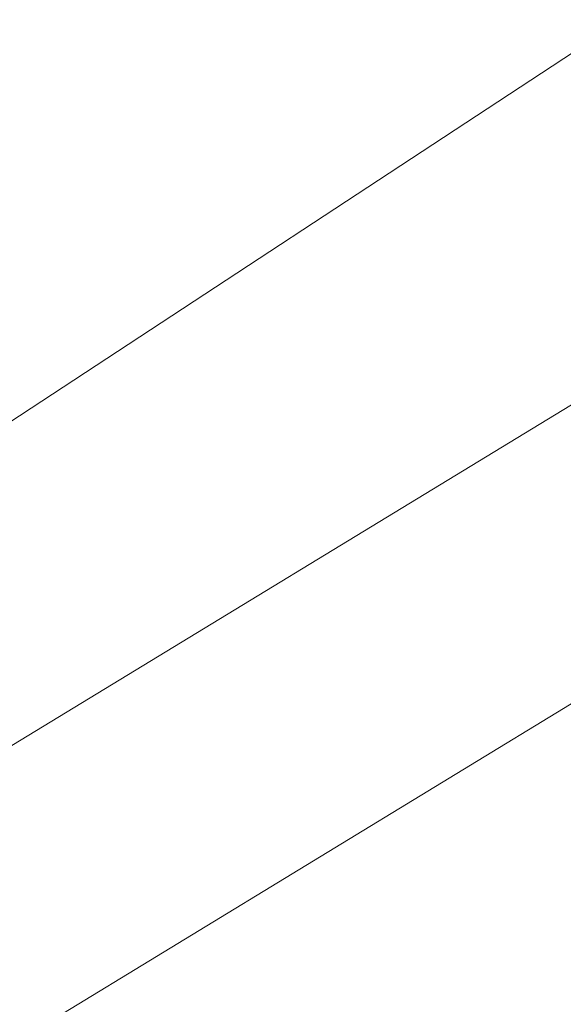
# Model space of a CAD drawing. Extents: x 1620613 to 1693141, y 557269 to 607790.
# Tile 665 of 1056: x 1620829.377 to 1620829.772, y 607313.892 to 607314.608. Entities that reach past the tile are written whole.
import ezdxf

# ---------------------------------------------------------------- set-up
doc = ezdxf.new("R2010")
doc.units = 0
doc.header["$LTSCALE"] = 10
doc.header["$MEASUREMENT"] = 0
doc.linetypes.add('DGN Style 2', pattern=[7.346996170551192, 4.408197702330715, -2.938798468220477])
doc.linetypes.add('DGN Style 3', pattern=[10.28579463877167, 7.346996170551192, -2.938798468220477])
doc.layers.add('DT_X_Contour_Minor', color=136, linetype='DGN Style 3', lineweight=0)
doc.layers.add('SV_X_Top_of_Bank', color=97, linetype='DGN Style 2', lineweight=0)

# ---------------------------------------------------------------- blocks, each defined once
blk = doc.blocks.new('*U1004')
at = {"layer": 'DT_X_Contour_Minor', "transparency": 33554559, "flags": 128}
for points, elevation in [([(-17.45736527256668, 52.90326992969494), (-21.39895877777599, 50.0977725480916), (-22.17212463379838, 49.54786270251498), (-22.80236784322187, 49.10048918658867), (-23.28968840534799, 48.75565200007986), (-23.63408632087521, 48.51335114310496), (-24.36191723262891, 48.00393063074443), (-24.86158497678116, 47.58533965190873), (-25.8147150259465, 46.71163209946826), (-27.22130737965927, 45.38280797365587), (-29.08136203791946, 43.59886727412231), (-34.64612420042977, 38.23486997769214), (-36.47441867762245, 36.47166088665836), (-37.78573048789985, 35.20503158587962), (-38.58005963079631, 34.43498207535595), (-38.85740610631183, 34.16151235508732), (-38.94539676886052, 34.04400650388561), (-38.93639807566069, 34.00681650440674), (-38.93534537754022, 33.99954533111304), (-38.93604386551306, 33.99367038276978), (-38.93849353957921, 33.98919165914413), (-38.94269439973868, 33.98610916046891), (-38.95623160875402, 33.97975079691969), (-38.96354734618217, 33.97610134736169), (-38.97534165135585, 33.96992177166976), (-38.99161452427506, 33.96121206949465), (-39.01236596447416, 33.94997224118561), (-39.11965601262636, 33.89161608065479), (-41.00425999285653, 32.35813691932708), (-41.41850579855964, 32.06585747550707), (-41.85355579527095, 31.84622449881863), (-42.30940998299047, 31.69923798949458), (-42.78606836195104, 31.62489794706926), (-45.05901724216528, 31.44748617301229), (-45.41155417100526, 31.3261421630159), (-45.47864930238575, 31.30298905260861), (-45.52884744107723, 31.28553429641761), (-45.56214858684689, 31.27377789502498), (-45.57855274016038, 31.26771984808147), (-45.60682844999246, 31.25629857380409), (-45.61209900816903, 31.25412344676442), (-45.61557950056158, 31.25263748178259), (-45.6172699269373, 31.25184067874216), (-45.61939097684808, 31.2506347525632), (-45.6221740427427, 31.24922665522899), (-45.63966620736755, 31.24067520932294), (-45.69890002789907, 31.21193393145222), (-45.82608510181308, 31.15654833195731), (-46.17424678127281, 31.00658998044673), (-46.74338506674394, 30.76205887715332), (-47.53349995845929, 30.42295502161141), (-49.93510847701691, 29.39258107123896), (-50.87372427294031, 28.98969278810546), (-51.88836527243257, 28.55380840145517), (-52.97903147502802, 28.08492791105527), (-54.14572288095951, 27.5830513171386), (-57.35826690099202, 26.20071892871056), (-58.58553470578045, 25.6693915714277), (-59.85793010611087, 25.11215879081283), (-61.17545310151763, 24.52902058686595), (-62.53810369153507, 23.91997695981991), (-66.2320087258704, 22.26132005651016), (-67.60640780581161, 21.64488324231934), (-68.95917626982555, 21.0395654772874), (-70.29031411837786, 20.44536676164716), (-71.5998213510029, 19.8622870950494), (-75.06299981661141, 18.3222333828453), (-76.39654123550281, 17.72836383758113), (-77.7997816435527, 17.10179548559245), (-79.27272104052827, 16.44252832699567), (-80.81535942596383, 15.7505623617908), (-85.0219937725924, 13.86172137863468), (-86.5189906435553, 13.18894839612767), (-87.85500549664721, 12.58726018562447), (-89.03003833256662, 12.05665674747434), (-90.04408915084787, 11.5971380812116), (-92.53358197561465, 10.46653466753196), (-93.46605290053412, 10.0434813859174), (-94.39634605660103, 9.622274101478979), (-95.32446144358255, 9.202912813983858), (-96.25039906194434, 8.785397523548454), (-98.7166623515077, 7.674484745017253), (-99.58089384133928, 7.285275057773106), (-100.32389084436, 6.950830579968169), (-100.9456533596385, 6.671151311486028), (-101.4461813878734, 6.446237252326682), (-102.6192768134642, 5.919486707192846), (-103.0579989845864, 5.720960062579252), (-103.4943439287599, 5.520443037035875), (-103.9283116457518, 5.317935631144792), (-104.3599021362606, 5.113437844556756), (-105.5076404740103, 4.565456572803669), (-105.9101584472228, 4.373629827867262), (-106.2569086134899, 4.209135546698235), (-106.5478909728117, 4.071973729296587), (-106.7831055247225, 3.962144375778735), (-107.3359872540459, 3.705709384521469), (-107.582444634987, 3.592054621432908), (-107.907155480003, 3.44341657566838), (-108.3101197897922, 3.25979524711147), (-108.7913375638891, 3.041190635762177), (-110.1789229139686, 2.411600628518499), (-110.6338851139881, 2.205665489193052), (-110.9580827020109, 2.060052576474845), (-111.1515156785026, 1.974761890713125), (-111.214184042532, 1.949793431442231), (-111.2069468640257, 1.96364050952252), (-111.2115937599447, 1.964845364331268), (-111.2309623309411, 1.958074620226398), (-111.2650525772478, 1.943328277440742), (-111.3138644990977, 1.920606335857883), (-111.4636585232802, 1.849380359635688), (-111.5138489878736, 1.825879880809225), (-111.5520748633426, 1.808797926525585), (-111.5783361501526, 1.798134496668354), (-111.5926328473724, 1.793889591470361), (-111.6148045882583, 1.791127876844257), (-111.6289791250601, 1.786770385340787), (-111.6548739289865, 1.775769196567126), (-111.6924890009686, 1.758124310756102), (-111.7418243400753, 1.733835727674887), (-111.8890122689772, 1.660207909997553), (-111.9556566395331, 1.62680212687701), (-112.0451988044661, 1.581805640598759), (-112.1576387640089, 1.525218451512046), (-112.2929765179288, 1.457040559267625), (-112.9779808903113, 1.111832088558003), (-114.4292185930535, -2.077517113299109), (-114.7156034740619, -2.707376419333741), (-114.9527991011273, -3.230090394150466), (-115.140805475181, -3.645659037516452), (-115.2796225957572, -3.954082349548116), (-115.5842159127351, -4.633684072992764), (-115.7192088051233, -4.895647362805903), (-115.8957424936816, -5.171835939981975), (-116.1138169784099, -5.46224980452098), (-116.373432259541, -5.766888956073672), (-117.6818987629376, -7.221730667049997), (-120.7368154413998, -10.20587712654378), (-121.3553677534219, -10.7922755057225), (-121.9017746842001, -11.27255073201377), (-122.3760362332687, -11.64670280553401), (-122.7781524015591, -11.91473172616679), (-123.7542683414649, -12.48797797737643), (-124.3046113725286, -12.81351193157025), (-125.2235535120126, -13.36017910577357), (-126.5110947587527, -14.1279794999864), (-128.1672351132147, -15.11691311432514), (-133.0750748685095, -18.04891371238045), (-134.6900997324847, -19.01396191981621), (-135.8542945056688, -19.71010609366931), (-136.5676591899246, -20.13734623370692), (-136.8301937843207, -20.29568234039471), (-136.929179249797, -20.35937324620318), (-137.0337521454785, -20.42665931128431), (-137.273231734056, -20.58074932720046), (-137.6476180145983, -20.82164329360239), (-138.1569109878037, -21.14934121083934), (-139.6949011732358, -22.1389409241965), (-140.3494626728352, -22.54464155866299), (-141.1596545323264, -23.01954367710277), (-142.125476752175, -23.56364727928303), (-143.2469293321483, -24.17695236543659), (-148.8435122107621, -27.20051289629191), (-155.6668337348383, -30.52728392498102), (-156.9690717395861, -31.16036576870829), (-157.9515050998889, -31.63385228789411), (-158.6141338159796, -31.9477434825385), (-158.9569578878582, -32.10203935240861), (-159.4447492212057, -32.30070123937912), (-159.6311749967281, -32.37850830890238), (-159.8246088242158, -32.46293310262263), (-160.0250507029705, -32.55397562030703), (-160.232500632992, -32.65163586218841), (-160.7950445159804, -32.9208868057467), (-161.0059018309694, -33.00597154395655), (-161.2165658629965, -33.05928755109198), (-161.4270366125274, -33.08083482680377), (-161.6373140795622, -33.07061337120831), (-162.1977962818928, -33.00099784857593), (-162.5945986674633, -33.09803384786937), (-163.3646441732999, -33.44135348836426), (-164.5079327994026, -34.03095676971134), (-166.0244645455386, -34.86684369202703), (-170.5662066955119, -37.42425367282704), (-172.2728793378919, -38.35526261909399), (-173.9865906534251, -39.23023197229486), (-175.7073406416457, -40.04916173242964), (-177.435129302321, -40.81205189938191), (-182.0519506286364, -42.77170622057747), (-183.6363930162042, -43.44221749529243), (-184.9271041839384, -43.98401057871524), (-185.9240841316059, -44.39708547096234), (-186.6273328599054, -44.68144217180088), (-188.1110211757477, -45.26810245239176), (-188.6012821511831, -45.46267125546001), (-188.9592988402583, -45.60638245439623), (-189.1850712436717, -45.69923604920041), (-189.2785993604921, -45.74123203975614), (-189.3516819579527, -45.78541120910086), (-189.6950575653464, -45.99428155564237), (-190.6703724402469, -46.58775821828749), (-192.2776265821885, -47.56584119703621), (-194.5168199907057, -48.92853049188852), (-201.330588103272, -53.07517703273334), (-203.5688460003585, -54.43730063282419), (-205.1732936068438, -55.41368652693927), (-206.143930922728, -56.00433471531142), (-206.4807579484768, -56.20924519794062), (-206.5338829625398, -56.24135621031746), (-206.56011325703, -56.25664552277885), (-206.5989603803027, -56.27843020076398), (-206.6504243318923, -56.30671024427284), (-206.71450511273, -56.34148565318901), (-207.042988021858, -56.51892674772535), (-216.8652858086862, -60.26712173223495), (-218.7128353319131, -60.9722375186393), (-220.04592770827, -61.48121559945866), (-220.8645629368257, -61.79405597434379), (-221.1687410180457, -61.91075864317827), (-221.2939397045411, -61.96044881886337), (-221.6560887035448, -62.10013437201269), (-222.648636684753, -62.48192339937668), (-224.2715836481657, -63.10581590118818), (-226.5249295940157, -63.97181187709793), (-233.3743840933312, -66.60393911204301), (-235.7518862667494, -67.51956538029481), (-237.7473019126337, -68.29234875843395), (-239.3606310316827, -68.92228924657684), (-240.5918736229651, -69.40938684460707), (-243.3657384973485, -70.51785658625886), (-244.3541457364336, -70.9117544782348), (-245.2389687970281, -71.2620958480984), (-246.0202076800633, -71.56888069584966), (-246.6978623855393, -71.83210902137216), (-248.3668293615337, -72.47597585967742), (-248.9959418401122, -72.7096468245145), (-249.6315540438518, -72.92775959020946), (-250.2736659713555, -73.1303141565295), (-250.922277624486, -73.31731052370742), (-252.6605749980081, -73.79522323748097), (-253.3777047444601, -73.97307582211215), (-254.2253709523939, -74.14819904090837), (-255.2035736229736, -74.32059289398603), (-256.3123127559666, -74.49025738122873), (-259.4429990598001, -74.9390568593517), (-259.9788609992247, -75.2542390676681), (-259.2384320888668, -75.86318608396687), (-257.2217123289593, -76.76589790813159), (-253.9287017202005, -77.96237454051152), (-243.4456189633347, -81.5446653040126), (-239.9443442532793, -82.67948381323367), (-237.3028321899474, -83.39722126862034), (-235.5210827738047, -83.69787767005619), (-234.599096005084, -83.58145301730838), (-233.2868148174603, -82.71487920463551), (-232.5237475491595, -82.61634619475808), (-231.218756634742, -82.97067752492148), (-229.3718420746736, -83.77787319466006), (-226.9830038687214, -85.03793320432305), (-219.8902037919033, -89.00191234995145), (-217.497983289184, -90.29225249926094), (-215.6409218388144, -91.19028858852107), (-214.3190194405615, -91.6960206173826), (-213.532276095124, -91.80944858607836), (-212.1478392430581, -91.58885108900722), (-211.5918114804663, -91.45855411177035), (-210.9620558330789, -91.23311130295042), (-210.2585722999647, -90.91252266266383), (-209.4813608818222, -90.49678819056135), (-207.310493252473, -89.26130182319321), (-206.5328441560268, -88.82721764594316), (-205.8280475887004, -88.45157989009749), (-205.1961035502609, -88.13438855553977), (-204.6370120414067, -87.87564364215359), (-203.2432380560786, -87.26358576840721), (-202.625732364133, -87.00239332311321), (-201.8185457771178, -86.67785939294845), (-200.8216782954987, -86.28998397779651), (-199.63512991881, -85.83876707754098), (-196.2180930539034, -84.55106669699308), (-194.9945850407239, -84.07257631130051), (-193.8868386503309, -83.60288043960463), (-192.8948538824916, -83.14197908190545), (-192.018630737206, -82.68987223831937), (-189.8363845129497, -81.49598000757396), (-188.9887605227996, -81.05798606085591), (-188.0825732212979, -80.63942339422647), (-187.1178226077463, -80.2402920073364), (-186.0945086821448, -79.86059190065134), (-183.2875871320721, -78.87396665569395), (-182.3396351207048, -78.53955701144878), (-181.6009702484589, -78.276297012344), (-181.0715925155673, -78.08418665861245), (-180.7515019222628, -77.96322594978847), (-180.1769765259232, -77.73553025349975), (-179.8737207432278, -77.61785036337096), (-179.3948474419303, -77.4355824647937), (-178.7403566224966, -77.1887265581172), (-177.9102482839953, -76.87728264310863), (-175.4624693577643, -75.96064819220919), (-174.3456440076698, -75.53590440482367), (-172.8310021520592, -74.94914888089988), (-170.9185437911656, -74.20038162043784), (-168.6082689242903, -73.28960262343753), (-161.9171139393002, -70.64484298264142), (-159.6972275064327, -69.7679149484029), (-158.0559344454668, -69.12070057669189), (-156.9932347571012, -68.70319986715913), (-156.5091284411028, -68.51541282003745), (-155.9896360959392, -68.32093224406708), (-155.7559475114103, -68.21733815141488), (-155.4445010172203, -68.05241630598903), (-155.0552966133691, -67.82616670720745), (-154.5883343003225, -67.5385893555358), (-153.2394242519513, -66.68994607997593), (-152.7152412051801, -66.37564430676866), (-152.1543746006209, -66.06922144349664), (-151.5568244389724, -65.77067749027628), (-150.9225907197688, -65.480012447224), (-149.182389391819, -64.71541087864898), (-148.3115284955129, -64.34412459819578), (-147.0040968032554, -63.80371693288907), (-145.2600943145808, -63.09418788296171), (-143.0795210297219, -62.21553744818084), (-136.6825645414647, -59.64697444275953), (-134.4940270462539, -58.77966739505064), (-132.726131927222, -58.10416850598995), (-131.378879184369, -57.62047777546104), (-130.4522688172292, -57.32859520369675), (-128.5421643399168, -56.8059858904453), (-127.9128130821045, -56.63172460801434), (-127.4573376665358, -56.50089774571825), (-127.1757380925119, -56.41350530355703), (-127.0680143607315, -56.36954728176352), (-126.9710139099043, -56.26575682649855), (-126.7956728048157, -56.1396739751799), (-126.7287661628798, -56.11255874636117), (-126.6031924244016, -56.08524856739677), (-126.418951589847, -56.05774343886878), (-126.176043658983, -56.03004336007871), (-125.4500663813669, -55.9559165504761), (-125.2042487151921, -55.92880988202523), (-125.0112786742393, -55.90308498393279), (-124.8711562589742, -55.87874185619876), (-124.7838814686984, -55.85578049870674), (-124.6216121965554, -55.79639257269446), (-124.5715618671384, -55.77771408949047), (-124.5431128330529, -55.76621958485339), (-124.5362650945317, -55.76190905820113), (-124.5510186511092, -55.76478251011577), (-124.6191631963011, -55.78202368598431), (-124.5718470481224, -55.75624373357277), (-124.3787901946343, -55.66597299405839), (-124.0399926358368, -55.511211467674), (-123.555454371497, -55.29195915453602), (-122.0690313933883, -54.62129860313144), (-121.5602130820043, -54.39369512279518), (-121.1485753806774, -54.21388009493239), (-120.834118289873, -54.0818535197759), (-120.6168418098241, -53.99761539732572), (-120.1670120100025, -53.83669834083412), (-119.9940170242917, -53.77017708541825), (-119.8124044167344, -53.69130111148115), (-119.622174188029, -53.60007041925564), (-119.42332633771, -53.49648500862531), (-118.8815752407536, -53.20378428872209), (-118.7012260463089, -53.10660114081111), (-118.5664917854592, -53.03457723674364), (-118.4773724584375, -52.98771257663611), (-118.4338680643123, -52.96600716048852), (-118.378676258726, -52.94167170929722), (-118.3462711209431, -52.92746957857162), (-118.2904495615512, -52.90311477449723), (-118.211211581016, -52.86860729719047), (-118.108557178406, -52.82394714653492), (-117.8035902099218, -52.69131651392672), (-117.7033780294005, -52.64756809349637), (-117.6314667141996, -52.61579580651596), (-117.5878562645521, -52.59599965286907), (-117.5725466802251, -52.58817963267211), (-117.5694556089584, -52.58329442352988), (-117.5023191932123, -52.5537070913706), (-117.3032282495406, -52.46860900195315), (-116.9721827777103, -52.32800015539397), (-116.5091827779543, -52.1318805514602), (-115.0985767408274, -51.53488059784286), (-114.5787590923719, -51.31273690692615), (-114.0772606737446, -51.09405579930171), (-113.594081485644, -50.87883727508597), (-113.1292215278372, -50.66708133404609), (-111.914020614, -50.10701560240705), (-111.4423497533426, -49.89071825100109), (-110.938737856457, -49.6618754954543), (-110.4031849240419, -49.42048733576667), (-109.8356909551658, -49.16655377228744), (-108.2797856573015, -48.47267039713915), (-107.637205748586, -48.18686541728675), (-106.8763949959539, -47.84986300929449), (-105.9973533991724, -47.46166317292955), (-105.0000809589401, -47.02226590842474), (-102.1830466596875, -45.78227663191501), (-101.0416261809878, -45.27859689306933), (-99.730140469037, -44.69754963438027), (-98.24858952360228, -44.03913485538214), (-96.59697334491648, -43.3033525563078), (-91.96590989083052, -41.23810973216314), (-90.26453862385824, -40.47824782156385), (-88.63372241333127, -39.7475942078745), (-87.07346125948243, -39.0461488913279), (-85.58375516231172, -38.37391187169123), (-81.70527897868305, -36.62022421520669), (-80.33508533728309, -36.00080075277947), (-79.13336155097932, -35.4577961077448), (-78.1001076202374, -34.99121027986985), (-77.23532354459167, -34.60104326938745), (-75.15385914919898, -33.66248966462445), (-74.2553197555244, -33.25839136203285), (-73.12079987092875, -32.75001165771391), (-71.75029949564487, -32.13735055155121), (-70.14381862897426, -31.4204080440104), (-65.54522899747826, -29.36951948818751), (-63.95151954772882, -28.65803548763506), (-62.61933342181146, -28.0617499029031), (-61.54867061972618, -27.58066273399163), (-60.73953114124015, -27.21477398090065), (-58.93052363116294, -26.39266852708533), (-58.31693849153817, -26.11331703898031), (-57.83293870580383, -25.89184166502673), (-57.47852427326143, -25.72824240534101), (-57.25369519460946, -25.62251925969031), (-56.82693145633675, -25.41775902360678), (-56.65531035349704, -25.33478436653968), (-56.46051984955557, -25.23943057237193), (-56.24255994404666, -25.13169764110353), (-56.0014306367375, -25.01158557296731), (-55.32752661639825, -24.67478120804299), (-55.05126318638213, -24.53896794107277), (-54.72790091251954, -24.38413141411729), (-54.35743979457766, -24.21027162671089), (-53.93987983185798, -24.01738857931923), (-52.76358814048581, -23.47766943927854), (-52.37750348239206, -23.30100356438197), (-52.10146827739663, -23.1757952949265), (-51.93548252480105, -23.10204463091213), (-51.87954622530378, -23.07975157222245), (-51.87711536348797, -23.08891355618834), (-51.86492463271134, -23.08638447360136), (-51.83017558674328, -23.07192573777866), (-51.77286822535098, -23.04553734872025), (-51.69300254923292, -23.00721930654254), (-51.44994965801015, -22.88913165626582), (-51.31643438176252, -22.82435836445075), (-51.09817822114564, -22.71860422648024), (-50.7951811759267, -22.5718692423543), (-50.40744324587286, -22.38415341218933), (-48.4002708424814, -21.41252423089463), (-48.36751615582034, -20.77412141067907), (-48.22934931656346, -20.45036320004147), (-47.82888652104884, -19.75268977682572), (-47.16612776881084, -18.68110114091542), (-46.24107306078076, -17.23559729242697), (-43.42453256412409, -12.8823667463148), (-42.35470139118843, -11.39228932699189), (-41.25761324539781, -10.18697997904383), (-40.13326812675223, -9.266438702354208), (-38.98166603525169, -8.63066549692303), (-35.87438449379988, -7.314961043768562), (-34.83209626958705, -6.873628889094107), (-34.0356927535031, -6.536410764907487), (-33.48517394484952, -6.303306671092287), (-33.18053984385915, -6.174316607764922), (-32.69602851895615, -5.96916181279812), (-32.28319507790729, -5.712428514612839), (-31.40807824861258, -5.096094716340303), (-30.07067803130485, -4.120160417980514), (-28.27099442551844, -2.784625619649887), (-22.85546029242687, 1.256267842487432), (-20.95785962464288, 2.654420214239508), (-19.32670822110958, 3.818207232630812), (-17.96200608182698, 4.747628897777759), (-16.86375320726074, 5.442685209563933), (-14.29034455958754, 6.983681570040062), (-13.4230960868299, 7.5066692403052), (-12.75140715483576, 7.919884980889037), (-12.2752777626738, 8.223328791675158), (-11.99470791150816, 8.417000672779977), (-11.50726769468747, 8.787096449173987), (-11.10789761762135, 9.047810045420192), (-10.27536754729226, 9.552379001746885), (-9.009677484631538, 10.30080331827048), (-7.310827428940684, 11.2930829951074), (-2.203013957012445, 14.26430261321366), (-0.4445038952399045, 15.288643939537), (1.00016618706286, 16.13325320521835), (2.130996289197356, 16.79813040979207), (2.947986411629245, 17.28327555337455), (4.70817343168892, 18.33735318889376), (5.556006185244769, 18.85372868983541), (6.779364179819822, 19.61229696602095), (8.37824741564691, 20.61305801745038), (10.35265589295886, 21.85601184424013), (16.11844548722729, 25.49347908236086), (18.05360645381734, 26.71963120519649), (19.53474715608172, 27.66998714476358), (20.56186759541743, 28.34454690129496), (21.13496777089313, 28.7433104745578), (22.05787455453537, 29.43895175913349), (22.41446905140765, 29.54562768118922), (22.79207245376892, 29.34392448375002), (23.19068476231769, 28.83384216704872), (23.61030597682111, 28.01538073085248), (25.61755909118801, 23.47634274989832)], 0.6000414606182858), ([(-19.69856338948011, 52.66703538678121), (-22.97917621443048, 50.33200244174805), (-23.62268697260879, 49.87430905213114), (-24.14724232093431, 49.50195728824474), (-24.55284226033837, 49.21494715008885), (-24.83948679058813, 49.01327863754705), (-25.44526499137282, 48.58928477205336), (-25.8611415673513, 48.24088889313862), (-26.65443764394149, 47.51369665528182), (-27.82515322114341, 46.40770805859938), (-29.37328829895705, 44.92292310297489), (-34.00487450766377, 40.45843474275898), (-35.55615833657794, 38.95139871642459), (-36.73632016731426, 37.77865690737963), (-37.54535999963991, 36.94020931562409), (-37.98327783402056, 36.43605594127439), (-39.16094306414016, 34.86336003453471), (-39.04050473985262, 34.36560984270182), (-39.02641544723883, 34.2682926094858), (-39.03576399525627, 34.18966242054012), (-39.06855038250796, 34.12971927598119), (-39.12477461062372, 34.0884631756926), (-39.30595633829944, 34.00336296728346), (-39.40387001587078, 33.95451880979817), (-39.56172475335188, 33.87181149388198), (-39.77952055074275, 33.75524101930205), (-40.05725740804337, 33.6048073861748), (-41.49322521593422, 32.82376972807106), (-41.86682246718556, 32.51977822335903), (-41.94894109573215, 32.46183777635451), (-42.03518387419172, 32.41829850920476), (-42.12555080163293, 32.3891604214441), (-42.22004187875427, 32.37442351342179), (-42.67062325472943, 32.33925402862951), (-44.52491818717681, 31.70100150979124), (-44.87782919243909, 31.57921938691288), (-45.14186437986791, 31.48740981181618), (-45.31702374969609, 31.42557278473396), (-45.40330730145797, 31.39370830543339), (-45.51489568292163, 31.34869975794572), (-45.55203357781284, 31.33363400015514), (-45.57975597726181, 31.3221931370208), (-45.59806288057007, 31.31437716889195), (-45.60695428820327, 31.31018609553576), (-45.61811071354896, 31.30384309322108), (-45.63274925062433, 31.29643669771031), (-45.6682975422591, 31.2789747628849), (-45.72475558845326, 31.25145728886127), (-45.80212338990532, 31.21388427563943), (-46.03631719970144, 31.10028218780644), (-46.21665420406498, 31.01860475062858), (-46.58201985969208, 30.85877400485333), (-47.13241416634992, 30.62078995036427), (-47.86783712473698, 30.30465258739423), (-50.07566988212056, 29.35741520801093), (-50.93855268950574, 28.98703429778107), (-51.87132654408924, 28.58631960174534), (-52.87399144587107, 28.15527112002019), (-53.94654739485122, 27.69388885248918), (-56.89988465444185, 26.42309109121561), (-58.06257946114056, 25.91916534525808), (-59.33566093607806, 25.36048642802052), (-60.71912907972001, 24.74705433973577), (-62.21298389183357, 24.07886908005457), (-66.34377894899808, 22.22403749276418), (-67.84851839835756, 21.54901817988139), (-69.2646404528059, 20.915083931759), (-70.59214511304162, 20.32223474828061), (-71.83103237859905, 19.77047062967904), (-75.01657522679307, 18.35387973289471), (-76.27740395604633, 17.79226561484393), (-77.67073300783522, 17.16986643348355), (-79.19656238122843, 16.48668218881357), (-80.85489207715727, 15.74271288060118), (-85.45377169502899, 13.67774797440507), (-87.07017853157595, 12.95140588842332), (-88.4702393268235, 12.32110330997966), (-89.65395408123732, 11.78684023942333), (-90.62132279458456, 11.34861667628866), (-92.9125113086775, 10.30807318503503), (-93.7707048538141, 9.91871885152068), (-94.62689410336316, 9.531063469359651), (-95.48107905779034, 9.145107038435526), (-96.33325971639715, 8.76084955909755), (-98.60306907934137, 7.738428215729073), (-99.40987567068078, 7.375095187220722), (-100.1279384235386, 7.051912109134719), (-100.7572573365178, 6.768878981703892), (-101.2978324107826, 6.525995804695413), (-102.6210408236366, 5.93184059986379), (-103.1047424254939, 5.713238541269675), (-103.5634409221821, 5.503048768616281), (-103.9971363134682, 5.301271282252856), (-104.4058285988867, 5.107906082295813), (-105.4623372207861, 4.603481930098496), (-105.8398135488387, 4.423677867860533), (-106.1798610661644, 4.26258379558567), (-106.4824797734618, 4.120199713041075), (-106.747669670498, 3.996525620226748), (-107.4049376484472, 3.691674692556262), (-107.6804949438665, 3.564470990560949), (-108.0142158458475, 3.411498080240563), (-108.406100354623, 3.232755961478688), (-108.8561484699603, 3.028244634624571), (-110.1338282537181, 2.448522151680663), (-110.552566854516, 2.259257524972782), (-110.8505228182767, 2.126255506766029), (-111.0276961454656, 2.049516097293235), (-111.08408683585, 2.029039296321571), (-111.0734184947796, 2.049451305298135), (-111.080268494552, 2.051227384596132), (-111.1088197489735, 2.041246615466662), (-111.1590722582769, 2.01950899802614), (-111.2310260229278, 1.986014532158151), (-111.4518377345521, 1.881020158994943), (-111.5258236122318, 1.846378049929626), (-111.582172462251, 1.821197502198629), (-111.6208842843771, 1.805478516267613), (-111.6419590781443, 1.799221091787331), (-111.6746424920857, 1.795150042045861), (-111.6955372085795, 1.788726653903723), (-111.7337087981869, 1.772509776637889), (-111.7891572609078, 1.746499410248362), (-111.8618825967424, 1.710695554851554), (-112.0788526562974, 1.602160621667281), (-112.1770932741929, 1.55291708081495), (-112.3090875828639, 1.486587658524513), (-112.4748355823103, 1.403172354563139), (-112.6743372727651, 1.302671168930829), (-113.6841037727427, 0.7937985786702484), (-115.0783100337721, -2.270214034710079), (-115.3522554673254, -2.863819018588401), (-115.5765747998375, -3.331485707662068), (-115.7512680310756, -3.67321410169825), (-115.8763351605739, -3.88900420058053), (-116.1436793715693, -4.296526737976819), (-116.3361288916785, -4.53254616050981), (-116.712969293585, -4.934962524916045), (-117.2742005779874, -5.503775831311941), (-118.0198227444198, -6.238986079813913), (-120.2540030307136, -8.421409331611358), (-121.0628229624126, -9.181990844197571), (-121.8136475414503, -9.82691794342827), (-122.5064767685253, -10.35619062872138), (-123.1413106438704, -10.76980890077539), (-124.7568738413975, -11.71858507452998), (-125.4910743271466, -12.1518302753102), (-126.4820033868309, -12.73998374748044), (-127.7296610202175, -13.48304549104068), (-129.2340472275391, -14.38101550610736), (-133.5880485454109, -16.98214657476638), (-135.0237390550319, -17.84016853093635), (-136.0653095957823, -18.46338609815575), (-136.7127601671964, -18.85179927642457), (-136.9660907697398, -19.0054080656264), (-137.1161457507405, -19.10195898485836), (-137.6377050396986, -19.43754950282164), (-141.3087850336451, -21.79965801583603), (-142.3010540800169, -22.41467155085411), (-143.5292477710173, -23.13458965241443), (-144.9933661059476, -23.95941232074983), (-146.6934090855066, -24.88913955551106), (-155.1774338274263, -29.47264397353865), (-158.1466348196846, -30.92030429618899), (-158.713309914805, -31.19579288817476), (-159.1408204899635, -31.40183281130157), (-159.4291665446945, -31.53842406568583), (-159.5783480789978, -31.60556665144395), (-159.7906128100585, -31.69201532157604), (-159.8883121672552, -31.73380688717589), (-160.0222116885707, -31.79434508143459), (-160.1923113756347, -31.87362990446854), (-160.3986112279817, -31.97166135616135), (-160.9970110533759, -32.25807406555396), (-161.2066706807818, -32.35040008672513), (-161.3868496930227, -32.41256861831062), (-161.5375480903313, -32.44457966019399), (-161.6587658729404, -32.44643321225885), (-161.9427058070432, -32.41116603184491), (-162.2622683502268, -32.52707462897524), (-163.0080010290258, -32.90125080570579), (-164.1799038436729, -33.53369456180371), (-165.7779767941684, -34.42440589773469), (-170.6077315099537, -37.14399289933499), (-172.4226320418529, -38.13404136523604), (-174.2450176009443, -39.06449651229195), (-176.0748881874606, -39.93535834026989), (-177.9122438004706, -40.74662684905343), (-182.8218388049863, -42.83055178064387), (-184.4818742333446, -43.53374406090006), (-185.779784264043, -44.08037720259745), (-186.7155688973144, -44.47045120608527), (-187.2892281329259, -44.70396607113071), (-188.3361522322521, -45.11792686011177), (-188.6820914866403, -45.25521901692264), (-188.9347161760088, -45.35662489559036), (-189.0940263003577, -45.42214449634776), (-189.1600218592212, -45.451777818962), (-189.2115905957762, -45.4829516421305), (-189.4617345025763, -45.63511273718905), (-190.1734896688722, -46.0682156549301), (-191.3468560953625, -46.78226039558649), (-201.688822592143, -53.07604850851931), (-205.38679917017, -54.64874049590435), (-205.8096564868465, -54.82854462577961), (-206.0697906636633, -54.93912351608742), (-206.167201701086, -54.98047716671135), (-206.2714584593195, -55.02426665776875), (-208.0122552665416, -55.75542891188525), (-208.5894353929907, -55.98843138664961), (-209.5623374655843, -56.36879869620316), (-210.9309614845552, -56.89653084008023), (-212.695307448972, -57.57162781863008), (-217.9278592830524, -59.56837287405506), (-219.6532586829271, -60.22691584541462), (-220.9050430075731, -60.70498596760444), (-221.6832122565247, -61.00258324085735), (-221.9877664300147, -61.11970766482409), (-222.1684241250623, -61.19140899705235), (-222.5113793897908, -61.32394815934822), (-223.404751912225, -61.66778964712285), (-224.8485416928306, -62.22293346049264), (-226.8427487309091, -62.98937959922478), (-232.8945238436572, -65.31497240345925), (-235.0483319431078, -66.14522009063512), (-236.9709249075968, -66.89176854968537), (-238.6623027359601, -67.5546177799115), (-240.1224654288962, -68.13376778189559), (-243.7079457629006, -69.56656881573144), (-244.9504880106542, -70.0621904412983), (-245.9890045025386, -70.47445454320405), (-246.8234952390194, -70.80336112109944), (-247.453960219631, -71.0489101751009), (-248.8631658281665, -71.59256428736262), (-249.4288484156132, -71.79934764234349), (-250.068991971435, -72.0119571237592), (-250.7835964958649, -72.23039273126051), (-251.57266198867, -72.45465446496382), (-253.7761179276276, -73.0604539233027), (-254.6851475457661, -73.28589885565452), (-255.7596444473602, -73.50788405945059), (-256.9996086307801, -73.72640953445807), (-258.4050400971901, -73.94147528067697), (-262.3734803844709, -74.51037096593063), (-263.0527359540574, -74.90989415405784), (-262.1141724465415, -75.68179195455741), (-259.5577898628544, -76.8260643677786), (-255.3835882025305, -78.34271139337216), (-242.0952916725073, -82.8836029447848), (-237.6840457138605, -84.33988916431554), (-234.4165302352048, -85.3030791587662), (-232.2927452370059, -85.77317292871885), (-231.3126907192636, -85.75017047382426), (-230.2241859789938, -85.03136896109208), (-229.5912405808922, -84.9496382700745), (-228.508782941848, -85.24354733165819), (-226.9768130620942, -85.91309614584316), (-224.995330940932, -86.95828471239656), (-219.112028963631, -90.24630722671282), (-217.1124980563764, -91.31418354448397), (-215.5263818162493, -92.05179561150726), (-214.3536802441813, -92.45914342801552), (-213.5943933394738, -92.53622699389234), (-212.1208478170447, -92.30143083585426), (-211.5290315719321, -92.16274735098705), (-210.858741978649, -91.92279401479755), (-210.1099790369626, -91.58157082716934), (-209.28274274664, -91.13907778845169), (-206.9721481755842, -89.82406988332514), (-206.1693524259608, -89.3729833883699), (-205.4939111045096, -89.0059798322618), (-204.9458242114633, -88.72305921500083), (-204.5250917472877, -88.52422153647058), (-203.5729444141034, -88.10609831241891), (-203.0896583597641, -87.90451251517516), (-202.3539106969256, -87.61334754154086), (-201.3657014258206, -87.2326033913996), (-200.1250305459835, -86.76228006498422), (-196.4799593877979, -85.38864562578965), (-195.1748011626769, -84.87822341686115), (-193.9931298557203, -84.3771826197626), (-192.9349454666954, -83.88552323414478), (-192.0002479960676, -83.40324526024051), (-189.6723706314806, -82.12967921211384), (-188.7681808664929, -81.66245595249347), (-187.8015195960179, -81.21596070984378), (-186.7723868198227, -80.79019348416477), (-185.6807825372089, -80.38515427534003), (-182.6865424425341, -79.33268707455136), (-181.6753293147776, -78.97596076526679), (-180.8873700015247, -78.69513223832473), (-180.3226645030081, -78.49020149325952), (-179.9812128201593, -78.36116853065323), (-179.3683467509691, -78.11827767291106), (-179.0742228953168, -78.00374266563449), (-178.6515008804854, -77.84230578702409), (-178.1001807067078, -77.63396703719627), (-177.4202623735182, -77.37872641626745), (-175.4356826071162, -76.63554893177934), (-174.4497595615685, -76.25938664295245), (-172.9804252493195, -75.68828288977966), (-171.0276796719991, -74.92223767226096), (-168.5915228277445, -73.96125099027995), (-161.4505562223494, -71.13869788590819), (-159.0869534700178, -70.20488320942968), (-157.3518701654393, -69.52035400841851), (-156.2453063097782, -69.08511028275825), (-155.7672619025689, -68.89915203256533), (-155.3305027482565, -68.73564399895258), (-155.1340308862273, -68.64854807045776), (-154.8721846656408, -68.50989130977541), (-154.5449640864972, -68.31967371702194), (-154.1523691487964, -68.07789529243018), (-153.0182835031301, -67.36440505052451), (-152.5775806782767, -67.10015827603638), (-152.1060364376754, -66.84253563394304), (-151.6036507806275, -66.5915371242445), (-151.0704237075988, -66.34716274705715), (-149.6073629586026, -65.7043299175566), (-148.8065406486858, -65.3646077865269), (-147.5013692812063, -64.82756601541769), (-145.6918488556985, -64.09320460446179), (-143.3779793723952, -63.16152355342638), (-136.5351953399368, -60.41394789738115), (-134.2126801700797, -59.4912702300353), (-132.377222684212, -58.78391897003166), (-131.0288228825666, -58.29189411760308), (-130.1674807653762, -58.01519567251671), (-128.5199786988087, -57.56443502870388), (-127.9697858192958, -57.40625049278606), (-127.5548337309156, -57.26976736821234), (-127.275122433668, -57.15498565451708), (-127.1306519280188, -57.06190535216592), (-126.7720180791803, -56.67816723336), (-126.1237401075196, -56.21200879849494), (-125.9842667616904, -56.12277422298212), (-125.843680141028, -56.05485268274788), (-125.7019802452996, -56.00824417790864), (-125.5591670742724, -55.98294870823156), (-125.1768475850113, -55.94391150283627), (-125.0332902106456, -55.9244748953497), (-124.8893577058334, -55.89544297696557), (-124.7450500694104, -55.85681574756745), (-124.6003673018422, -55.80859320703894), (-124.2140464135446, -55.66720601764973), (-124.0948896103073, -55.62273741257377), (-124.0271598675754, -55.59537198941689), (-124.0108571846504, -55.58510974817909), (-124.0459815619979, -55.59195068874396), (-124.2082159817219, -55.63299743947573), (-124.2072954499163, -55.62203224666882), (-124.0828580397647, -55.5583516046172), (-123.8349037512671, -55.44195551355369), (-123.4634325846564, -55.27284397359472), (-122.3081536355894, -54.75159260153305), (-121.9045513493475, -54.57178320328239), (-121.5602037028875, -54.42329353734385), (-121.2751106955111, -54.30612360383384), (-121.0492723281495, -54.22027340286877), (-120.5260428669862, -54.03309917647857), (-120.3248199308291, -53.95572350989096), (-120.1135732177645, -53.86397717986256), (-119.8923027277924, -53.75786018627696), (-119.6610084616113, -53.63737252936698), (-119.0308587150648, -53.29691122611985), (-118.8210815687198, -53.18387050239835), (-118.6643624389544, -53.10009430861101), (-118.5607013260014, -53.04558264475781), (-118.5100982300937, -53.02033551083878), (-118.445900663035, -52.99202919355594), (-118.4082079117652, -52.9755096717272), (-118.3432778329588, -52.94718084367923), (-118.2511104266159, -52.90704270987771), (-117.7769766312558, -52.70082302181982), (-117.6604126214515, -52.64993608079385), (-117.5767673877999, -52.61297944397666), (-117.5260409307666, -52.58995311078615), (-117.5082332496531, -52.58085708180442), (-117.5046378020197, -52.57517474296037), (-117.4425207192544, -52.54752018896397), (-117.2588660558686, -52.46881828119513), (-116.9536738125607, -52.33906901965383), (-116.5269439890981, -52.15827240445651), (-115.2269476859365, -51.60808495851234), (-114.7389264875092, -51.39922886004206), (-114.2498601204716, -51.18530114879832), (-113.759748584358, -50.96630182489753), (-113.2685918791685, -50.74223088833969), (-111.95744710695, -50.13794624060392), (-111.4485363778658, -49.90457154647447), (-110.9051627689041, -49.65766094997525), (-110.327326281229, -49.39721445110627), (-109.7150269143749, -49.12323204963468), (-108.0362780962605, -48.37456444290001), (-107.3639307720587, -48.07542310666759), (-106.6059504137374, -47.73949980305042), (-105.7623370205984, -47.3667945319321), (-104.833090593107, -46.95730729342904), (-102.2409227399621, -45.8162987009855), (-101.1565342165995, -45.33762621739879), (-99.84749453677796, -44.75736521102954), (-98.31380370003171, -44.07551568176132), (-96.55546170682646, -43.29207762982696), (-91.56701484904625, -41.06745812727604), (-89.76278223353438, -40.26181413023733), (-88.09141953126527, -39.51334676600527), (-86.5529267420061, -38.82205603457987), (-85.14730386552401, -38.18794193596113), (-81.57613607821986, -36.57320651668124), (-80.31450878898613, -36.00286264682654), (-79.20800276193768, -35.5028826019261), (-78.25661799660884, -35.07326638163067), (-77.46035449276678, -34.7140139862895), (-75.54381349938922, -33.84982603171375), (-74.6826008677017, -33.4626414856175), (-73.53636871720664, -32.9492288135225), (-72.10511704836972, -32.3095880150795), (-70.38884586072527, -31.54371909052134), (-65.43209666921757, -29.33309779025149), (-63.72753570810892, -28.57223248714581), (-62.33141471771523, -27.94760255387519), (-61.24373369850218, -27.45920798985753), (-60.4644926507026, -27.1070487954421), (-58.797769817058, -26.34960476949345), (-58.23244526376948, -26.09222523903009), (-57.78651372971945, -25.88816966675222), (-57.45997521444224, -25.73743805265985), (-57.25282971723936, -25.64003039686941), (-56.85963241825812, -25.45137525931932), (-56.69481242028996, -25.37157956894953), (-56.49525040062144, -25.27368385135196), (-56.26094635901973, -25.15768810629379), (-55.99190029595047, -25.02359233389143), (-55.22812143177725, -24.64187023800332), (-54.92668235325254, -24.49329798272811), (-54.59519926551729, -24.3338727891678), (-54.23367216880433, -24.16359465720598), (-53.84210106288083, -23.98246358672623), (-52.75785276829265, -23.48497681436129), (-52.40194051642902, -23.32227899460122), (-52.14738998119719, -23.20730061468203), (-51.99420116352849, -23.14004167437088), (-51.94237406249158, -23.12050217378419), (-51.93931741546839, -23.13202275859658), (-51.92398838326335, -23.12884260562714), (-51.8802937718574, -23.11066170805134), (-51.8082335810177, -23.07748006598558), (-51.70780781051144, -23.02929767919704), (-51.40218498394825, -22.88081032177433), (-51.2431828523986, -22.80366298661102), (-50.99539357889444, -22.68358649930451), (-50.65881716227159, -22.5205808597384), (-48.98076792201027, -21.70824775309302), (-48.57046440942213, -21.50972802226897), (-48.27906813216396, -21.36896756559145), (-48.10657908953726, -21.28596638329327), (-48.0529972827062, -21.26072447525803), (-48.06865544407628, -21.27042508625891), (-48.07115256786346, -21.27239256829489), (-48.06690031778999, -21.27101955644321), (-48.05589869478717, -21.26630605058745), (-48.03814769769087, -21.25825205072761), (-47.9818125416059, -21.2323207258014), (-47.96044154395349, -21.22566803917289), (-47.93857991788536, -21.22515847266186), (-47.91622766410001, -21.23079202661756), (-47.89338478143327, -21.24256870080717), (-47.78563986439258, -21.31186046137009), (-47.20908225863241, -20.90700073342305), (-46.97236126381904, -20.63230061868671), (-46.50929439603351, -19.98171158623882), (-45.81988165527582, -18.95523363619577), (-44.90412304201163, -17.55286676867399), (-42.16030557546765, -13.31203656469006), (-41.1331361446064, -11.86680070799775), (-40.10949095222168, -10.71171579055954), (-39.08936999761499, -9.846781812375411), (-38.07277328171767, -9.271998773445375), (-33.76517537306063, -7.448048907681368), (-33.0203968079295, -7.132690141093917), (-32.59842122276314, -6.954014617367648), (-32.18856481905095, -6.692880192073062), (-31.27547729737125, -6.043483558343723), (-29.85915865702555, -5.005824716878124), (-27.93960889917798, -3.579903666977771), (-22.1498347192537, 0.740235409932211), (-20.14911241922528, 2.218233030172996), (-18.4892761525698, 3.412121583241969), (-17.17032592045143, 4.321901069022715), (-16.19226172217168, 4.947571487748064), (-14.03860523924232, 6.237213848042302), (-13.30746693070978, 6.678956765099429), (-12.7292943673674, 7.036953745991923), (-12.30408755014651, 7.311204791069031), (-12.03184647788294, 7.501709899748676), (-11.50982461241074, 7.898062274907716), (-11.08212105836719, 8.177272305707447), (-10.19052679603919, 8.71763811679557), (-8.835041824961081, 9.519159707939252), (-7.015666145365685, 10.5818370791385), (-1.545476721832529, 13.76385110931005), (0.3151866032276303, 14.84732790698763), (1.794534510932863, 15.71124777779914), (2.892567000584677, 16.35561072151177), (3.609284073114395, 16.78041673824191), (5.012109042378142, 17.62049021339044), (5.76226761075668, 18.07900135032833), (6.960624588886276, 18.82447965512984), (8.607179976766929, 19.85692512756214), (10.70193377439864, 21.17633776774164), (16.88554178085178, 25.07739436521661), (18.93543929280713, 26.37318279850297), (20.44742582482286, 27.33475565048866), (21.42150137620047, 27.96211292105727), (21.85766594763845, 28.25525461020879), (22.30355683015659, 28.59134500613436), (22.50757434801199, 28.57112496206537), (22.78520873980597, 28.25839703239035), (23.13646000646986, 27.65316121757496), (23.56132814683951, 26.75541751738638), (25.71581884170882, 21.88342851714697)], 1.00004144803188)]:
    blk.add_lwpolyline(points, dxfattribs=dict(at, elevation=elevation))

msp = doc.modelspace()

# ---------------------------------------------------------------- linework, layer by layer
at = {"layer": 'SV_X_Top_of_Bank', "extrusion": (0.007114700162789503, -0.05176716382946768, 0.9986338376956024), "elevation": -18855.21206843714, "flags": 128}
msp.add_lwpolyline([(1688341.399474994, 380495.2335694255), (1688359.531308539, 380495.7043637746), (1688370.463455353, 380498.0725351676), (1688395.572580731, 380506.740670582), (1688420.940108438, 380511.7574321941), (1688444.138128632, 380518.355338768), (1688467.22231404, 380528.7305743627), (1688491.262317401, 380540.2151339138), (1688508.535586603, 380545.2887184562), (1688513.5223003, 380548.4010002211), (1688516.051220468, 380548.1495454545), (1688520.39603739, 380549.3039635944), (1688525.368929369, 380551.0706712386)], dxfattribs=at)
at = {"layer": 'SV_X_Top_of_Bank', "extrusion": (0.04489057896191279, -0.1067836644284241, 0.9932683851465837), "elevation": 8952.639644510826, "flags": 128}
msp.add_lwpolyline([(1729619.200279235, -67683.47041249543), (1729610.048117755, -67689.2494116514), (1729593.286163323, -67692.1110974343), (1729566.643396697, -67690.50938442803), (1729551.852254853, -67691.88192179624), (1729536.554039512, -67691.83763185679), (1729515.835796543, -67695.68964613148), (1729501.149706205, -67697.72199223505), (1729469.279658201, -67698.3224800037)], dxfattribs=at)

# ---------------------------------------------------------------- block references
at = {"layer": 'DT_X_Contour_Minor', "transparency": 33554559}
msp.add_blockref('*U1004', (1621028.060791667, 607365.3311666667, 1050.599958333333), dxfattribs=at)

doc.saveas('drawing.dxf')
